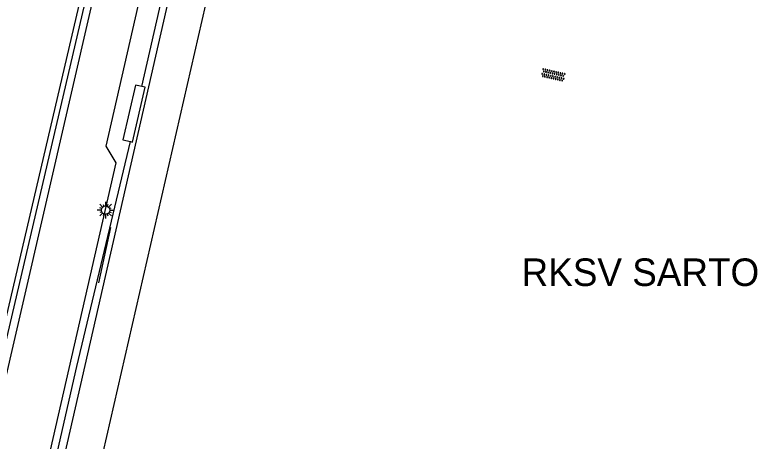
# Model space of a CAD drawing. Extents: x 128999 to 131010, y 395498 to 399007.
# Drawn here: x 130489.7 to 130556.4, y 396374.9 to 396413.7 of the extents above; entities that cross this region are included whole.
import ezdxf

# ---------------------------------------------------------------- set-up
doc = ezdxf.new("R2010")
doc.units = 0
for name, color, linetype in [('bs-afsc-ballenvanger', 7, 'Continuous'), ('bs-afsc-belijning', 7, 'Continuous'), ('bs-afsc-doel', 7, 'Continuous'), ('bs-symb-veldverlichting', 7, 'Continuous'), ('gg-afsc-hekwerk', 7, 'Continuous'), ('gg-bbg-overig bouwwerk', 7, 'Continuous'), ('gg-knt-verharding', 7, 'Continuous'), ('gt-anno-overige text', 7, 'Continuous'), ('gt-grn-groengrens', 7, 'Continuous'), ('gt-symb-overige verharding', 7, 'Continuous')]:
    doc.layers.add(name, color=color, linetype=linetype)

# ---------------------------------------------------------------- blocks, each defined once
blk = doc.blocks.new('gt0-OVH')
at = {"layer": 'gt-symb-overige verharding'}
for points in [[(-0.972, 0.298), (-0.967, 0.308), (-0.965, 0.319), (-0.966, 0.33), (-0.971, 0.34), (-0.978, 0.348), (-0.988, 0.353), (-0.999, 0.355), (-1.01, 0.354), (-1.02, 0.349), (-1.028, 0.342), (-1.033, 0.332), (-1.035, 0.321), (-1.034, 0.31), (-1.029, 0.3), (-1.022, 0.292), (-1.012, 0.287), (-1.001, 0.285), (-0.99, 0.286), (-0.98, 0.291)], [(-0.872, 0.106), (-0.867, 0.116), (-0.865, 0.126), (-0.866, 0.137), (-0.871, 0.147), (-0.878, 0.156), (-0.888, 0.161), (-0.899, 0.163), (-0.91, 0.162), (-0.92, 0.157), (-0.928, 0.15), (-0.933, 0.14), (-0.935, 0.129), (-0.934, 0.118), (-0.929, 0.108), (-0.922, 0.1), (-0.912, 0.095), (-0.901, 0.092), (-0.89, 0.094), (-0.88, 0.098)], [(-0.772, 0.298), (-0.767, 0.308), (-0.765, 0.319), (-0.766, 0.33), (-0.771, 0.34), (-0.778, 0.348), (-0.788, 0.353), (-0.799, 0.355), (-0.81, 0.354), (-0.82, 0.349), (-0.828, 0.342), (-0.833, 0.332), (-0.835, 0.321), (-0.834, 0.31), (-0.829, 0.3), (-0.822, 0.292), (-0.812, 0.287), (-0.801, 0.285), (-0.79, 0.286), (-0.78, 0.291)], [(-0.672, 0.106), (-0.667, 0.116), (-0.665, 0.126), (-0.666, 0.137), (-0.671, 0.147), (-0.678, 0.156), (-0.688, 0.161), (-0.699, 0.163), (-0.71, 0.162), (-0.72, 0.157), (-0.728, 0.15), (-0.733, 0.14), (-0.735, 0.129), (-0.734, 0.118), (-0.729, 0.108), (-0.722, 0.1), (-0.712, 0.095), (-0.701, 0.092), (-0.69, 0.094), (-0.68, 0.098)], [(-0.572, 0.298), (-0.567, 0.308), (-0.565, 0.319), (-0.566, 0.33), (-0.571, 0.34), (-0.578, 0.348), (-0.588, 0.353), (-0.599, 0.355), (-0.61, 0.354), (-0.62, 0.349), (-0.628, 0.342), (-0.633, 0.332), (-0.635, 0.321), (-0.634, 0.31), (-0.629, 0.3), (-0.622, 0.292), (-0.612, 0.287), (-0.601, 0.285), (-0.59, 0.286), (-0.58, 0.291)], [(-0.472, 0.106), (-0.467, 0.116), (-0.465, 0.126), (-0.466, 0.137), (-0.471, 0.147), (-0.478, 0.156), (-0.488, 0.161), (-0.499, 0.163), (-0.51, 0.162), (-0.52, 0.157), (-0.528, 0.15), (-0.533, 0.14), (-0.535, 0.129), (-0.534, 0.118), (-0.529, 0.108), (-0.522, 0.1), (-0.512, 0.095), (-0.501, 0.092), (-0.49, 0.094), (-0.48, 0.098)], [(-0.372, 0.298), (-0.367, 0.308), (-0.365, 0.319), (-0.366, 0.33), (-0.371, 0.34), (-0.378, 0.348), (-0.388, 0.353), (-0.399, 0.355), (-0.41, 0.354), (-0.42, 0.349), (-0.428, 0.342), (-0.433, 0.332), (-0.435, 0.321), (-0.434, 0.31), (-0.429, 0.3), (-0.422, 0.292), (-0.412, 0.287), (-0.401, 0.285), (-0.39, 0.286), (-0.38, 0.291)], [(-0.272, 0.106), (-0.267, 0.116), (-0.265, 0.126), (-0.266, 0.137), (-0.271, 0.147), (-0.278, 0.156), (-0.288, 0.161), (-0.299, 0.163), (-0.31, 0.162), (-0.32, 0.157), (-0.328, 0.15), (-0.333, 0.14), (-0.335, 0.129), (-0.334, 0.118), (-0.329, 0.108), (-0.322, 0.1), (-0.312, 0.095), (-0.301, 0.092), (-0.29, 0.094), (-0.28, 0.098)], [(-0.172, 0.298), (-0.167, 0.308), (-0.165, 0.319), (-0.166, 0.33), (-0.171, 0.34), (-0.178, 0.348), (-0.188, 0.353), (-0.199, 0.355), (-0.21, 0.354), (-0.22, 0.349), (-0.228, 0.342), (-0.233, 0.332), (-0.235, 0.321), (-0.234, 0.31), (-0.229, 0.3), (-0.222, 0.292), (-0.212, 0.287), (-0.201, 0.285), (-0.19, 0.286), (-0.18, 0.291)], [(-0.072, 0.106), (-0.067, 0.116), (-0.065, 0.126), (-0.066, 0.137), (-0.071, 0.147), (-0.078, 0.156), (-0.088, 0.161), (-0.099, 0.163), (-0.11, 0.162), (-0.12, 0.157), (-0.128, 0.15), (-0.133, 0.14), (-0.135, 0.129), (-0.134, 0.118), (-0.129, 0.108), (-0.122, 0.1), (-0.112, 0.095), (-0.101, 0.092), (-0.09, 0.094), (-0.08, 0.098)], [(0.028, 0.298), (0.033, 0.308), (0.035, 0.319), (0.034, 0.33), (0.029, 0.34), (0.022, 0.348), (0.012, 0.353), (0.001, 0.355), (-0.01, 0.354), (-0.02, 0.349), (-0.028, 0.342), (-0.033, 0.332), (-0.035, 0.321), (-0.034, 0.31), (-0.029, 0.3), (-0.022, 0.292), (-0.012, 0.287), (-0.001, 0.285), (0.01, 0.286), (0.02, 0.291)], [(0.128, 0.106), (0.133, 0.116), (0.135, 0.126), (0.134, 0.137), (0.129, 0.147), (0.122, 0.156), (0.112, 0.161), (0.101, 0.163), (0.09, 0.162), (0.08, 0.157), (0.072, 0.15), (0.067, 0.14), (0.065, 0.129), (0.066, 0.118), (0.071, 0.108), (0.078, 0.1), (0.088, 0.095), (0.099, 0.092), (0.11, 0.094), (0.12, 0.098)], [(0.228, 0.298), (0.233, 0.308), (0.235, 0.319), (0.234, 0.33), (0.229, 0.34), (0.222, 0.348), (0.212, 0.353), (0.201, 0.355), (0.19, 0.354), (0.18, 0.349), (0.172, 0.342), (0.167, 0.332), (0.165, 0.321), (0.166, 0.31), (0.171, 0.3), (0.178, 0.292), (0.188, 0.287), (0.199, 0.285), (0.21, 0.286), (0.22, 0.291)], [(0.328, 0.106), (0.333, 0.116), (0.335, 0.126), (0.334, 0.137), (0.329, 0.147), (0.322, 0.156), (0.312, 0.161), (0.301, 0.163), (0.29, 0.162), (0.28, 0.157), (0.272, 0.15), (0.267, 0.14), (0.265, 0.129), (0.266, 0.118), (0.271, 0.108), (0.278, 0.1), (0.288, 0.095), (0.299, 0.092), (0.31, 0.094), (0.32, 0.098)], [(0.428, 0.298), (0.433, 0.308), (0.435, 0.319), (0.434, 0.33), (0.429, 0.34), (0.422, 0.348), (0.412, 0.353), (0.401, 0.355), (0.39, 0.354), (0.38, 0.349), (0.372, 0.342), (0.367, 0.332), (0.365, 0.321), (0.366, 0.31), (0.371, 0.3), (0.378, 0.292), (0.388, 0.287), (0.399, 0.285), (0.41, 0.286), (0.42, 0.291)], [(0.528, 0.106), (0.533, 0.116), (0.535, 0.126), (0.534, 0.137), (0.529, 0.147), (0.522, 0.156), (0.512, 0.161), (0.501, 0.163), (0.49, 0.162), (0.48, 0.157), (0.472, 0.15), (0.467, 0.14), (0.465, 0.129), (0.466, 0.118), (0.471, 0.108), (0.478, 0.1), (0.488, 0.095), (0.499, 0.092), (0.51, 0.094), (0.52, 0.098)], [(0.628, 0.298), (0.633, 0.308), (0.635, 0.319), (0.634, 0.33), (0.629, 0.34), (0.622, 0.348), (0.612, 0.353), (0.601, 0.355), (0.59, 0.354), (0.58, 0.349), (0.572, 0.342), (0.567, 0.332), (0.565, 0.321), (0.566, 0.31), (0.571, 0.3), (0.578, 0.292), (0.588, 0.287), (0.599, 0.285), (0.61, 0.286), (0.62, 0.291)], [(0.728, 0.106), (0.733, 0.116), (0.735, 0.126), (0.734, 0.137), (0.729, 0.147), (0.722, 0.156), (0.712, 0.161), (0.701, 0.163), (0.69, 0.162), (0.68, 0.157), (0.672, 0.15), (0.667, 0.14), (0.665, 0.129), (0.666, 0.118), (0.671, 0.108), (0.678, 0.1), (0.688, 0.095), (0.699, 0.092), (0.71, 0.094), (0.72, 0.098)], [(0.828, 0.298), (0.833, 0.308), (0.835, 0.319), (0.834, 0.33), (0.829, 0.34), (0.822, 0.348), (0.812, 0.353), (0.801, 0.355), (0.79, 0.354), (0.78, 0.349), (0.772, 0.342), (0.767, 0.332), (0.765, 0.321), (0.766, 0.31), (0.771, 0.3), (0.778, 0.292), (0.788, 0.287), (0.799, 0.285), (0.81, 0.286), (0.82, 0.291)], [(0.928, 0.106), (0.933, 0.116), (0.935, 0.126), (0.934, 0.137), (0.929, 0.147), (0.922, 0.156), (0.912, 0.161), (0.901, 0.163), (0.89, 0.162), (0.88, 0.157), (0.872, 0.15), (0.867, 0.14), (0.865, 0.129), (0.866, 0.118), (0.871, 0.108), (0.878, 0.1), (0.888, 0.095), (0.899, 0.092), (0.91, 0.094), (0.92, 0.098)], [(1.028, 0.298), (1.033, 0.308), (1.035, 0.319), (1.034, 0.33), (1.029, 0.34), (1.022, 0.348), (1.012, 0.353), (1.001, 0.355), (0.99, 0.354), (0.98, 0.349), (0.972, 0.342), (0.967, 0.332), (0.965, 0.321), (0.966, 0.31), (0.971, 0.3), (0.978, 0.292), (0.988, 0.287), (0.999, 0.285), (1.01, 0.286), (1.02, 0.291)], [(-0.972, -0.142), (-0.967, -0.132), (-0.965, -0.121), (-0.966, -0.11), (-0.971, -0.1), (-0.978, -0.092), (-0.988, -0.087), (-0.999, -0.085), (-1.01, -0.086), (-1.02, -0.091), (-1.028, -0.098), (-1.033, -0.108), (-1.035, -0.119), (-1.034, -0.13), (-1.029, -0.14), (-1.022, -0.148), (-1.012, -0.153), (-1.001, -0.155), (-0.99, -0.154), (-0.98, -0.149)], [(-0.872, -0.334), (-0.867, -0.324), (-0.865, -0.314), (-0.866, -0.303), (-0.871, -0.293), (-0.878, -0.284), (-0.888, -0.279), (-0.899, -0.277), (-0.91, -0.278), (-0.92, -0.283), (-0.928, -0.29), (-0.933, -0.3), (-0.935, -0.311), (-0.934, -0.322), (-0.929, -0.332), (-0.922, -0.34), (-0.912, -0.345), (-0.901, -0.348), (-0.89, -0.346), (-0.88, -0.342)], [(-0.772, -0.142), (-0.767, -0.132), (-0.765, -0.121), (-0.766, -0.11), (-0.771, -0.1), (-0.778, -0.092), (-0.788, -0.087), (-0.799, -0.085), (-0.81, -0.086), (-0.82, -0.091), (-0.828, -0.098), (-0.833, -0.108), (-0.835, -0.119), (-0.834, -0.13), (-0.829, -0.14), (-0.822, -0.148), (-0.812, -0.153), (-0.801, -0.155), (-0.79, -0.154), (-0.78, -0.149)], [(-0.672, -0.334), (-0.667, -0.324), (-0.665, -0.314), (-0.666, -0.303), (-0.671, -0.293), (-0.678, -0.284), (-0.688, -0.279), (-0.699, -0.277), (-0.71, -0.278), (-0.72, -0.283), (-0.728, -0.29), (-0.733, -0.3), (-0.735, -0.311), (-0.734, -0.322), (-0.729, -0.332), (-0.722, -0.34), (-0.712, -0.345), (-0.701, -0.348), (-0.69, -0.346), (-0.68, -0.342)], [(-0.572, -0.142), (-0.567, -0.132), (-0.565, -0.121), (-0.566, -0.11), (-0.571, -0.1), (-0.578, -0.092), (-0.588, -0.087), (-0.599, -0.085), (-0.61, -0.086), (-0.62, -0.091), (-0.628, -0.098), (-0.633, -0.108), (-0.635, -0.119), (-0.634, -0.13), (-0.629, -0.14), (-0.622, -0.148), (-0.612, -0.153), (-0.601, -0.155), (-0.59, -0.154), (-0.58, -0.149)], [(-0.472, -0.334), (-0.467, -0.324), (-0.465, -0.314), (-0.466, -0.303), (-0.471, -0.293), (-0.478, -0.284), (-0.488, -0.279), (-0.499, -0.277), (-0.51, -0.278), (-0.52, -0.283), (-0.528, -0.29), (-0.533, -0.3), (-0.535, -0.311), (-0.534, -0.322), (-0.529, -0.332), (-0.522, -0.34), (-0.512, -0.345), (-0.501, -0.348), (-0.49, -0.346), (-0.48, -0.342)], [(-0.372, -0.142), (-0.367, -0.132), (-0.365, -0.121), (-0.366, -0.11), (-0.371, -0.1), (-0.378, -0.092), (-0.388, -0.087), (-0.399, -0.085), (-0.41, -0.086), (-0.42, -0.091), (-0.428, -0.098), (-0.433, -0.108), (-0.435, -0.119), (-0.434, -0.13), (-0.429, -0.14), (-0.422, -0.148), (-0.412, -0.153), (-0.401, -0.155), (-0.39, -0.154), (-0.38, -0.149)], [(-0.272, -0.334), (-0.267, -0.324), (-0.265, -0.314), (-0.266, -0.303), (-0.271, -0.293), (-0.278, -0.284), (-0.288, -0.279), (-0.299, -0.277), (-0.31, -0.278), (-0.32, -0.283), (-0.328, -0.29), (-0.333, -0.3), (-0.335, -0.311), (-0.334, -0.322), (-0.329, -0.332), (-0.322, -0.34), (-0.312, -0.345), (-0.301, -0.348), (-0.29, -0.346), (-0.28, -0.342)], [(-0.172, -0.142), (-0.167, -0.132), (-0.165, -0.121), (-0.166, -0.11), (-0.171, -0.1), (-0.178, -0.092), (-0.188, -0.087), (-0.199, -0.085), (-0.21, -0.086), (-0.22, -0.091), (-0.228, -0.098), (-0.233, -0.108), (-0.235, -0.119), (-0.234, -0.13), (-0.229, -0.14), (-0.222, -0.148), (-0.212, -0.153), (-0.201, -0.155), (-0.19, -0.154), (-0.18, -0.149)], [(-0.072, -0.334), (-0.067, -0.324), (-0.065, -0.314), (-0.066, -0.303), (-0.071, -0.293), (-0.078, -0.284), (-0.088, -0.279), (-0.099, -0.277), (-0.11, -0.278), (-0.12, -0.283), (-0.128, -0.29), (-0.133, -0.3), (-0.135, -0.311), (-0.134, -0.322), (-0.129, -0.332), (-0.122, -0.34), (-0.112, -0.345), (-0.101, -0.348), (-0.09, -0.346), (-0.08, -0.342)], [(0.028, -0.142), (0.033, -0.132), (0.035, -0.121), (0.034, -0.11), (0.029, -0.1), (0.022, -0.092), (0.012, -0.087), (0.001, -0.085), (-0.01, -0.086), (-0.02, -0.091), (-0.028, -0.098), (-0.033, -0.108), (-0.035, -0.119), (-0.034, -0.13), (-0.029, -0.14), (-0.022, -0.148), (-0.012, -0.153), (-0.001, -0.155), (0.01, -0.154), (0.02, -0.149)], [(0.128, -0.334), (0.133, -0.324), (0.135, -0.314), (0.134, -0.303), (0.129, -0.293), (0.122, -0.284), (0.112, -0.279), (0.101, -0.277), (0.09, -0.278), (0.08, -0.283), (0.072, -0.29), (0.067, -0.3), (0.065, -0.311), (0.066, -0.322), (0.071, -0.332), (0.078, -0.34), (0.088, -0.345), (0.099, -0.348), (0.11, -0.346), (0.12, -0.342)], [(0.228, -0.142), (0.233, -0.132), (0.235, -0.121), (0.234, -0.11), (0.229, -0.1), (0.222, -0.092), (0.212, -0.087), (0.201, -0.085), (0.19, -0.086), (0.18, -0.091), (0.172, -0.098), (0.167, -0.108), (0.165, -0.119), (0.166, -0.13), (0.171, -0.14), (0.178, -0.148), (0.188, -0.153), (0.199, -0.155), (0.21, -0.154), (0.22, -0.149)], [(0.328, -0.334), (0.333, -0.324), (0.335, -0.314), (0.334, -0.303), (0.329, -0.293), (0.322, -0.284), (0.312, -0.279), (0.301, -0.277), (0.29, -0.278), (0.28, -0.283), (0.272, -0.29), (0.267, -0.3), (0.265, -0.311), (0.266, -0.322), (0.271, -0.332), (0.278, -0.34), (0.288, -0.345), (0.299, -0.348), (0.31, -0.346), (0.32, -0.342)], [(0.428, -0.142), (0.433, -0.132), (0.435, -0.121), (0.434, -0.11), (0.429, -0.1), (0.422, -0.092), (0.412, -0.087), (0.401, -0.085), (0.39, -0.086), (0.38, -0.091), (0.372, -0.098), (0.367, -0.108), (0.365, -0.119), (0.366, -0.13), (0.371, -0.14), (0.378, -0.148), (0.388, -0.153), (0.399, -0.155), (0.41, -0.154), (0.42, -0.149)], [(0.528, -0.334), (0.533, -0.324), (0.535, -0.314), (0.534, -0.303), (0.529, -0.293), (0.522, -0.284), (0.512, -0.279), (0.501, -0.277), (0.49, -0.278), (0.48, -0.283), (0.472, -0.29), (0.467, -0.3), (0.465, -0.311), (0.466, -0.322), (0.471, -0.332), (0.478, -0.34), (0.488, -0.345), (0.499, -0.348), (0.51, -0.346), (0.52, -0.342)], [(0.628, -0.142), (0.633, -0.132), (0.635, -0.121), (0.634, -0.11), (0.629, -0.1), (0.622, -0.092), (0.612, -0.087), (0.601, -0.085), (0.59, -0.086), (0.58, -0.091), (0.572, -0.098), (0.567, -0.108), (0.565, -0.119), (0.566, -0.13), (0.571, -0.14), (0.578, -0.148), (0.588, -0.153), (0.599, -0.155), (0.61, -0.154), (0.62, -0.149)], [(0.728, -0.334), (0.733, -0.324), (0.735, -0.314), (0.734, -0.303), (0.729, -0.293), (0.722, -0.284), (0.712, -0.279), (0.701, -0.277), (0.69, -0.278), (0.68, -0.283), (0.672, -0.29), (0.667, -0.3), (0.665, -0.311), (0.666, -0.322), (0.671, -0.332), (0.678, -0.34), (0.688, -0.345), (0.699, -0.348), (0.71, -0.346), (0.72, -0.342)], [(0.828, -0.142), (0.833, -0.132), (0.835, -0.121), (0.834, -0.11), (0.829, -0.1), (0.822, -0.092), (0.812, -0.087), (0.801, -0.085), (0.79, -0.086), (0.78, -0.091), (0.772, -0.098), (0.767, -0.108), (0.765, -0.119), (0.766, -0.13), (0.771, -0.14), (0.778, -0.148), (0.788, -0.153), (0.799, -0.155), (0.81, -0.154), (0.82, -0.149)], [(0.928, -0.334), (0.933, -0.324), (0.935, -0.314), (0.934, -0.303), (0.929, -0.293), (0.922, -0.284), (0.912, -0.279), (0.901, -0.277), (0.89, -0.278), (0.88, -0.283), (0.872, -0.29), (0.867, -0.3), (0.865, -0.311), (0.866, -0.322), (0.871, -0.332), (0.878, -0.34), (0.888, -0.345), (0.899, -0.348), (0.91, -0.346), (0.92, -0.342)], [(1.028, -0.142), (1.033, -0.132), (1.035, -0.121), (1.034, -0.11), (1.029, -0.1), (1.022, -0.092), (1.012, -0.087), (1.001, -0.085), (0.99, -0.086), (0.98, -0.091), (0.972, -0.098), (0.967, -0.108), (0.965, -0.119), (0.966, -0.13), (0.971, -0.14), (0.978, -0.148), (0.988, -0.153), (0.999, -0.155), (1.01, -0.154), (1.02, -0.149)]]:
    blk.add_lwpolyline(points, close=True, dxfattribs=at)
blk = doc.blocks.new('bs0-VELDV')
at = {"layer": 'bs-symb-veldverlichting'}
for p, q in [((0, 0.75), (0, 0.375)), ((-0.375, 0), (-0.75, 0)), ((-0.53, 0.53), (-0.265, 0.265)), ((-0.346, 0.144), (-0.52, 0.215)), ((-0.215, 0.52), (-0.144, 0.346)), ((0.215, 0.52), (0.144, 0.346)), ((0.265, 0.265), (0.53, 0.53)), ((0.346, 0.144), (0.52, 0.215)), ((0.375, 0), (0.75, 0)), ((-0.265, -0.265), (-0.53, -0.53)), ((-0.346, -0.144), (-0.52, -0.215)), ((-0.144, -0.346), (-0.215, -0.52)), ((0, -0.375), (0, -0.75)), ((0.144, -0.346), (0.215, -0.52)), ((0.265, -0.265), (0.53, -0.53)), ((0.346, -0.144), (0.52, -0.215))]:
    blk.add_line(p, q, dxfattribs=at)
blk.add_circle((0, 0), 0.375, dxfattribs=at)

msp = doc.modelspace()

# ---------------------------------------------------------------- linework, layer by layer
at = {"layer": 'bs-afsc-ballenvanger'}
msp.add_line((130495.292, 396381.724), (130500.147, 396402.155), dxfattribs=at)
at = {"layer": 'bs-afsc-belijning'}
msp.add_lwpolyline([(130580.736, 396449.764), (130558.378, 396352.339), (130496.005, 396366.653), (130518.307, 396464.038), (130580.736, 396449.764)], dxfattribs=at)
at = {"layer": 'bs-afsc-doel'}
msp.add_line((130497.297, 396389.334), (130498.389, 396394.342), dxfattribs=at)
at = {"layer": 'gg-afsc-hekwerk'}
for p, q in [((130503.077, 396415.585), (130501.154, 396407.164)), ((130482.83, 396360.279), (130495.638, 396415.072)), ((130495.292, 396381.724), (130500.147, 396402.155)), ((130492.393, 396369.083), (130495.292, 396381.724))]:
    msp.add_line(p, q, dxfattribs=at)
at = {"layer": 'gg-bbg-overig bouwwerk'}
msp.add_lwpolyline([(130500.147, 396402.155), (130500.346, 396402.109), (130501.488, 396407.088), (130500.621, 396407.286), (130499.479, 396402.308), (130500.147, 396402.155)], dxfattribs=at)
at = {"layer": 'gg-knt-verharding'}
for points in [[(130514.694, 396469.819), (130506.352, 396433.321), (130504.951, 396432.497), (130497.911, 396401.739), (130498.815, 396400.227), (130490.306, 396362.859), (130556.84, 396347.7), (130557.228, 396347.104), (130555.957, 396341.294)], [(130585.035, 396452.445), (130561.202, 396348.155), (130491.977, 396363.944), (130515.767, 396468.246), (130585.035, 396452.445)]]:
    msp.add_lwpolyline(points, dxfattribs=at)
at = {"layer": 'gt-grn-groengrens'}
msp.add_line((130487.674, 396375.615), (130496.778, 396415.113), dxfattribs=at)
msp.add_lwpolyline([(130496.778, 396415.113), (130496.152, 396415.321), (130486.902, 396375.736), (130487.674, 396375.615)], dxfattribs=at)

# ---------------------------------------------------------------- block references
at = {"layer": 'bs-symb-veldverlichting'}
msp.add_blockref('bs0-VELDV', (130497.899, 396395.932), dxfattribs=at)
at = {"layer": 'gt-symb-overige verharding', "rotation": -12.827123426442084}
msp.add_blockref('gt0-OVH', (130538.495, 396408.198), dxfattribs=at)

# ---------------------------------------------------------------- texts
at = {"layer": 'gt-anno-overige text'}
msp.add_text('RKSV SARTO', height=2.5, dxfattribs=at).set_placement((130535.63, 396389.041))

doc.saveas('drawing.dxf')
